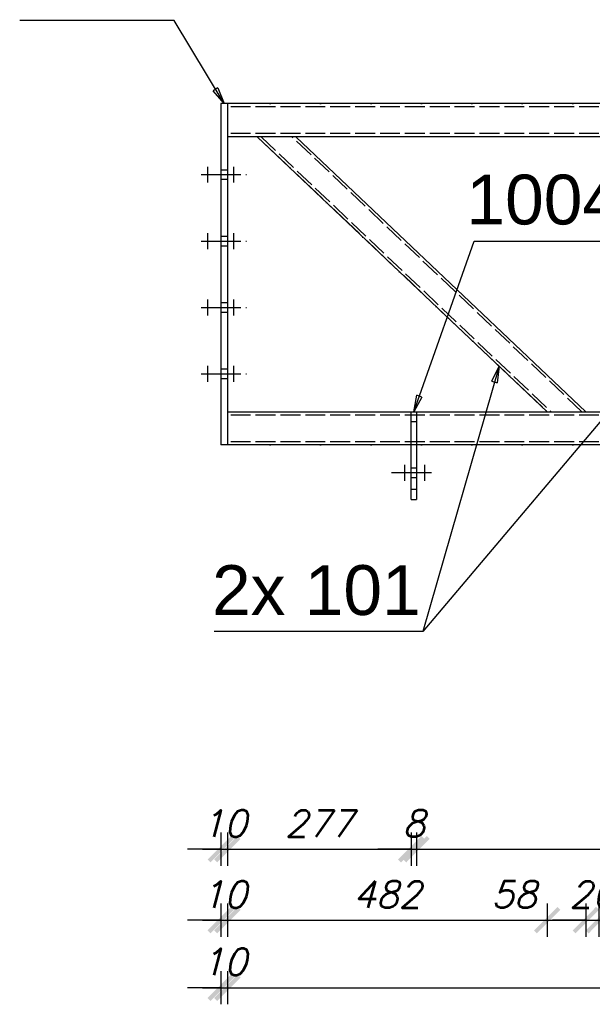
# Model space of a CAD drawing. Header units: millimetres. Extents: x 1814 to 94182, y 11562 to 49454.
# Tile 511 of 656: x 30806 to 30893, y 20951 to 21100. Entities that reach past the tile are written whole.
import ezdxf

# ---------------------------------------------------------------- set-up
doc = ezdxf.new("R2010")
doc.units = ezdxf.units.MM
doc.linetypes.add('ACAD_ISO02W100', pattern=[15, 12, -3])
doc.linetypes.add('ACAD_ISO04W100', pattern=[30, 24, -3, 0, -3])
doc.layers.add('wymiar', color=135, linetype='Continuous', lineweight=9)
doc.styles.add('ARIAL', font='arial.ttf')
doc.styles.add('WYMIARY', font='simplex.shx', dxfattribs={"oblique": 15})
doc.dimstyles.new('1-25', dxfattribs={"dimscale": 25, "dimtxt": 0.16, "dimasz": 0.2, "dimexe": 0.1, "dimexo": 0.1, "dimgap": 0.075, "dimtad": 1, "dimdec": 0, "dimlfac": 10, "dimrnd": 0.01, "dimzin": 9, "dimtxsty": 'WYMIARY', "dimblk": 'ARCHTICK', "dimcen": 0.2, "dimdle": 0.15, "dimadec": 1, "dimazin": 1, "dimtfac": 1, "dimtdec": 0, "dimtix": 1, "dimtmove": 2, "dimatfit": 3, "dimldrblk": 'ARCHTICK', "dimfxl": 0, "dimarcsym": 0})

# ---------------------------------------------------------------- blocks, each defined once
blk = doc.blocks.new('_ARCHTICK')
at = {"color": 0, "linetype": 'ByBlock', "lineweight": -2}
blk.add_solid([(0.398, 0.309), (0.309, 0.398), (-0.309, -0.398), (-0.398, -0.309)], dxfattribs=at)
blk = doc.blocks.new('*D3074')
at = {"layer": 'Defpoints', "color": 0}
for p in [(30836.75, 21035.53), (30837.75, 21035.53), (30837.75, 20974.67)]:
    blk.add_point(p, dxfattribs=at)
at = {"layer": 'wymiar', "color": 0, "lineweight": -2}
for p, q in [((30836.75, 20977.17), (30836.75, 20972.17)), ((30837.75, 20977.17), (30837.75, 20972.17)), ((30836.75, 20974.67), (30831.75, 20974.67)), ((30836.75, 20974.67), (30837.75, 20974.67)), ((30837.75, 20974.67), (30842.75, 20974.67))]:
    blk.add_line(p, q, dxfattribs=at)
at = {"layer": 'wymiar', "color": 0, "lineweight": -2, "xscale": 5, "yscale": 5, "zscale": 5}
blk.add_blockref('_ARCHTICK', (30836.75, 20974.67), dxfattribs=at)
at = {"layer": 'wymiar', "color": 0, "lineweight": -2, "xscale": 5, "yscale": 5, "zscale": 5, "rotation": 180}
blk.add_blockref('_ARCHTICK', (30837.75, 20974.67), dxfattribs=at)
at = {"layer": 'wymiar', "color": 0, "insert": (30837.25, 20978.54), "char_height": 4, "attachment_point": 5, "style": 'WYMIARY'}
blk.add_mtext('10', dxfattribs=at)
blk = doc.blocks.new('*D3075')
at = {"layer": 'Defpoints', "color": 0}
for p in [(30837.75, 21035.53), (30865.45, 21027.44), (30865.45, 20974.67)]:
    blk.add_point(p, dxfattribs=at)
at = {"layer": 'wymiar', "color": 0, "lineweight": -2}
for p, q in [((30837.75, 20977.17), (30837.75, 20972.17)), ((30865.45, 20977.17), (30865.45, 20972.17)), ((30834, 20974.67), (30869.2, 20974.67))]:
    blk.add_line(p, q, dxfattribs=at)
at = {"layer": 'wymiar', "color": 0, "lineweight": -2, "xscale": 5, "yscale": 5, "zscale": 5, "rotation": 180}
blk.add_blockref('_ARCHTICK', (30837.75, 20974.67), dxfattribs=at)
at = {"layer": 'wymiar', "color": 0, "lineweight": -2, "xscale": 5, "yscale": 5, "zscale": 5}
blk.add_blockref('_ARCHTICK', (30865.45, 20974.67), dxfattribs=at)
at = {"layer": 'wymiar', "color": 0, "insert": (30851.6, 20978.54), "char_height": 4, "attachment_point": 5, "style": 'WYMIARY'}
blk.add_mtext('277', dxfattribs=at)
blk = doc.blocks.new('*D3070')
at = {"layer": 'Defpoints', "color": 0}
for p in [(30865.45, 21027.44), (30866.25, 21027.33), (30866.25, 20974.67)]:
    blk.add_point(p, dxfattribs=at)
at = {"layer": 'wymiar', "color": 0, "lineweight": -2}
for p, q in [((30865.45, 20977.17), (30865.45, 20972.17)), ((30866.25, 20977.17), (30866.25, 20972.17)), ((30865.45, 20974.67), (30860.45, 20974.67)), ((30865.45, 20974.67), (30866.25, 20974.67)), ((30866.25, 20974.67), (30871.25, 20974.67))]:
    blk.add_line(p, q, dxfattribs=at)
at = {"layer": 'wymiar', "color": 0, "lineweight": -2, "xscale": 5, "yscale": 5, "zscale": 5}
blk.add_blockref('_ARCHTICK', (30865.45, 20974.67), dxfattribs=at)
at = {"layer": 'wymiar', "color": 0, "lineweight": -2, "xscale": 5, "yscale": 5, "zscale": 5, "rotation": 180}
blk.add_blockref('_ARCHTICK', (30866.25, 20974.67), dxfattribs=at)
at = {"layer": 'wymiar', "color": 0, "insert": (30865.85, 20978.54), "char_height": 4, "attachment_point": 5, "style": 'WYMIARY'}
blk.add_mtext('8', dxfattribs=at)
blk = doc.blocks.new('*D3071')
at = {"layer": 'Defpoints', "color": 0}
for p in [(30998.45, 21028.83), (30866.25, 21027.33), (30998.45, 20974.67)]:
    blk.add_point(p, dxfattribs=at)
at = {"layer": 'wymiar', "color": 0, "lineweight": -2}
for p, q in [((30866.25, 20977.17), (30866.25, 20972.17)), ((30998.45, 20977.17), (30998.45, 20972.17)), ((30862.5, 20974.67), (31002.2, 20974.67))]:
    blk.add_line(p, q, dxfattribs=at)
at = {"layer": 'wymiar', "color": 0, "lineweight": -2, "xscale": 5, "yscale": 5, "zscale": 5, "rotation": 180}
blk.add_blockref('_ARCHTICK', (30866.25, 20974.67), dxfattribs=at)
at = {"layer": 'wymiar', "color": 0, "lineweight": -2, "xscale": 5, "yscale": 5, "zscale": 5}
blk.add_blockref('_ARCHTICK', (30998.45, 20974.67), dxfattribs=at)
at = {"layer": 'wymiar', "color": 0, "insert": (30932.35, 20978.54), "char_height": 4, "attachment_point": 5, "style": 'WYMIARY'}
blk.add_mtext('1322', dxfattribs=at)
blk = doc.blocks.new('*D3097')
at = {"layer": 'Defpoints', "color": 0}
for p in [(30836.75, 21035.53), (30837.75, 21035.53), (30837.75, 20963.99)]:
    blk.add_point(p, dxfattribs=at)
at = {"layer": 'wymiar', "color": 0, "lineweight": -2}
for p, q in [((30836.75, 20966.49), (30836.75, 20961.49)), ((30837.75, 20966.49), (30837.75, 20961.49)), ((30836.75, 20963.99), (30831.75, 20963.99)), ((30836.75, 20963.99), (30837.75, 20963.99)), ((30837.75, 20963.99), (30842.75, 20963.99))]:
    blk.add_line(p, q, dxfattribs=at)
at = {"layer": 'wymiar', "color": 0, "lineweight": -2, "xscale": 5, "yscale": 5, "zscale": 5}
blk.add_blockref('_ARCHTICK', (30836.75, 20963.99), dxfattribs=at)
at = {"layer": 'wymiar', "color": 0, "lineweight": -2, "xscale": 5, "yscale": 5, "zscale": 5, "rotation": 180}
blk.add_blockref('_ARCHTICK', (30837.75, 20963.99), dxfattribs=at)
at = {"layer": 'wymiar', "color": 0, "insert": (30837.25, 20967.86), "char_height": 4, "attachment_point": 5, "style": 'WYMIARY'}
blk.add_mtext('10', dxfattribs=at)
blk = doc.blocks.new('*D3098')
at = {"layer": 'Defpoints', "color": 0}
for p in [(30885.95, 21040.53), (30837.75, 21035.53), (30885.95, 20963.99)]:
    blk.add_point(p, dxfattribs=at)
at = {"layer": 'wymiar', "color": 0, "lineweight": -2}
for p, q in [((30837.75, 20966.49), (30837.75, 20961.49)), ((30885.95, 20966.49), (30885.95, 20961.49)), ((30834, 20963.99), (30889.7, 20963.99))]:
    blk.add_line(p, q, dxfattribs=at)
at = {"layer": 'wymiar', "color": 0, "lineweight": -2, "xscale": 5, "yscale": 5, "zscale": 5, "rotation": 180}
blk.add_blockref('_ARCHTICK', (30837.75, 20963.99), dxfattribs=at)
at = {"layer": 'wymiar', "color": 0, "lineweight": -2, "xscale": 5, "yscale": 5, "zscale": 5}
blk.add_blockref('_ARCHTICK', (30885.95, 20963.99), dxfattribs=at)
at = {"layer": 'wymiar', "color": 0, "insert": (30861.85, 20967.86), "char_height": 4, "attachment_point": 5, "style": 'WYMIARY'}
blk.add_mtext('482', dxfattribs=at)
blk = doc.blocks.new('*D3099')
at = {"layer": 'Defpoints', "color": 0}
for p in [(30885.95, 21040.53), (30891.77, 21040.53), (30891.77, 20963.99)]:
    blk.add_point(p, dxfattribs=at)
at = {"layer": 'wymiar', "color": 0, "lineweight": -2}
for p, q in [((30885.95, 20966.49), (30885.95, 20961.49)), ((30891.77, 20966.49), (30891.77, 20961.49)), ((30882.2, 20963.99), (30895.52, 20963.99))]:
    blk.add_line(p, q, dxfattribs=at)
at = {"layer": 'wymiar', "color": 0, "lineweight": -2, "xscale": 5, "yscale": 5, "zscale": 5, "rotation": 180}
blk.add_blockref('_ARCHTICK', (30885.95, 20963.99), dxfattribs=at)
at = {"layer": 'wymiar', "color": 0, "lineweight": -2, "xscale": 5, "yscale": 5, "zscale": 5}
blk.add_blockref('_ARCHTICK', (30891.77, 20963.99), dxfattribs=at)
at = {"layer": 'wymiar', "color": 0, "insert": (30880.95, 20967.86), "char_height": 4, "attachment_point": 5, "style": 'WYMIARY'}
blk.add_mtext('58', dxfattribs=at)
blk = doc.blocks.new('*D3100')
at = {"layer": 'Defpoints', "color": 0}
for p in [(30891.77, 21040.53), (30893.74, 21040.53), (30893.74, 20963.99)]:
    blk.add_point(p, dxfattribs=at)
at = {"layer": 'wymiar', "color": 0, "lineweight": -2}
for p, q in [((30891.77, 20966.49), (30891.77, 20961.49)), ((30893.74, 20966.49), (30893.74, 20961.49)), ((30891.77, 20963.99), (30886.77, 20963.99)), ((30891.77, 20963.99), (30893.74, 20963.99)), ((30893.74, 20963.99), (30898.74, 20963.99))]:
    blk.add_line(p, q, dxfattribs=at)
at = {"layer": 'wymiar', "color": 0, "lineweight": -2, "xscale": 5, "yscale": 5, "zscale": 5}
blk.add_blockref('_ARCHTICK', (30891.77, 20963.99), dxfattribs=at)
at = {"layer": 'wymiar', "color": 0, "lineweight": -2, "xscale": 5, "yscale": 5, "zscale": 5, "rotation": 180}
blk.add_blockref('_ARCHTICK', (30893.74, 20963.99), dxfattribs=at)
at = {"layer": 'wymiar', "color": 0, "insert": (30892.75, 20967.86), "char_height": 4, "attachment_point": 5, "style": 'WYMIARY'}
blk.add_mtext('20', dxfattribs=at)
blk = doc.blocks.new('*D3101')
at = {"layer": 'Defpoints', "color": 0}
for p in [(30893.74, 21040.53), (30899.55, 21040.53), (30899.55, 20963.99)]:
    blk.add_point(p, dxfattribs=at)
at = {"layer": 'wymiar', "color": 0, "lineweight": -2}
for p, q in [((30893.74, 20966.49), (30893.74, 20961.49)), ((30899.55, 20966.49), (30899.55, 20961.49)), ((30889.99, 20963.99), (30903.3, 20963.99))]:
    blk.add_line(p, q, dxfattribs=at)
at = {"layer": 'wymiar', "color": 0, "lineweight": -2, "xscale": 5, "yscale": 5, "zscale": 5, "rotation": 180}
blk.add_blockref('_ARCHTICK', (30893.74, 20963.99), dxfattribs=at)
at = {"layer": 'wymiar', "color": 0, "lineweight": -2, "xscale": 5, "yscale": 5, "zscale": 5}
blk.add_blockref('_ARCHTICK', (30899.55, 20963.99), dxfattribs=at)
at = {"layer": 'wymiar', "color": 0, "insert": (30905.96, 20967.86), "char_height": 4, "attachment_point": 5, "style": 'WYMIARY'}
blk.add_mtext('58', dxfattribs=at)
blk = doc.blocks.new('*D3139')
at = {"layer": 'Defpoints', "color": 0}
for p in [(30837.75, 21148.01), (30836.75, 21086.93), (30837.75, 21086.43)]:
    blk.add_point(p, dxfattribs=at)
at = {"layer": 'wymiar', "color": 0, "lineweight": -2}
for p, q in [((30836.75, 21145.51), (30836.75, 21150.51)), ((30837.75, 21145.51), (30837.75, 21150.51)), ((30836.75, 21148.01), (30831.75, 21148.01)), ((30836.75, 21148.01), (30837.75, 21148.01)), ((30837.75, 21148.01), (30842.75, 21148.01))]:
    blk.add_line(p, q, dxfattribs=at)
at = {"layer": 'wymiar', "color": 0, "lineweight": -2, "xscale": 5, "yscale": 5, "zscale": 5}
blk.add_blockref('_ARCHTICK', (30836.75, 21148.01), dxfattribs=at)
at = {"layer": 'wymiar', "color": 0, "lineweight": -2, "xscale": 5, "yscale": 5, "zscale": 5, "rotation": 180}
blk.add_blockref('_ARCHTICK', (30837.75, 21148.01), dxfattribs=at)
at = {"layer": 'wymiar', "color": 0, "insert": (30837.25, 21151.88), "char_height": 4, "attachment_point": 5, "style": 'WYMIARY'}
blk.add_mtext('10', dxfattribs=at)
blk = doc.blocks.new('*D3140')
at = {"layer": 'Defpoints', "color": 0}
for p in [(30947.95, 21148.01), (30837.75, 21086.43), (30947.95, 21084.29)]:
    blk.add_point(p, dxfattribs=at)
at = {"layer": 'wymiar', "color": 0, "lineweight": -2}
for p, q in [((30837.75, 21145.51), (30837.75, 21150.51)), ((30947.95, 21145.51), (30947.95, 21150.51)), ((30834, 21148.01), (30951.7, 21148.01))]:
    blk.add_line(p, q, dxfattribs=at)
at = {"layer": 'wymiar', "color": 0, "lineweight": -2, "xscale": 5, "yscale": 5, "zscale": 5, "rotation": 180}
blk.add_blockref('_ARCHTICK', (30837.75, 21148.01), dxfattribs=at)
at = {"layer": 'wymiar', "color": 0, "lineweight": -2, "xscale": 5, "yscale": 5, "zscale": 5}
blk.add_blockref('_ARCHTICK', (30947.95, 21148.01), dxfattribs=at)
at = {"layer": 'wymiar', "color": 0, "insert": (30892.85, 21151.88), "char_height": 4, "attachment_point": 5, "style": 'WYMIARY'}
blk.add_mtext('1102', dxfattribs=at)
blk = doc.blocks.new('*D3150')
at = {"layer": 'Defpoints', "color": 0}
for p in [(30837.75, 21157.37), (30836.75, 21086.93), (30837.75, 21086.93)]:
    blk.add_point(p, dxfattribs=at)
at = {"layer": 'wymiar', "color": 0, "lineweight": -2}
for p, q in [((30836.75, 21154.87), (30836.75, 21159.87)), ((30837.75, 21154.87), (30837.75, 21159.87)), ((30836.75, 21157.37), (30831.75, 21157.37)), ((30836.75, 21157.37), (30837.75, 21157.37)), ((30837.75, 21157.37), (30842.75, 21157.37))]:
    blk.add_line(p, q, dxfattribs=at)
at = {"layer": 'wymiar', "color": 0, "lineweight": -2, "xscale": 5, "yscale": 5, "zscale": 5}
blk.add_blockref('_ARCHTICK', (30836.75, 21157.37), dxfattribs=at)
at = {"layer": 'wymiar', "color": 0, "lineweight": -2, "xscale": 5, "yscale": 5, "zscale": 5, "rotation": 180}
blk.add_blockref('_ARCHTICK', (30837.75, 21157.37), dxfattribs=at)
at = {"layer": 'wymiar', "color": 0, "insert": (30830.15, 21161.24), "char_height": 4, "attachment_point": 5, "style": 'WYMIARY'}
blk.add_mtext('10', dxfattribs=at)
blk = doc.blocks.new('*D3151')
at = {"layer": 'Defpoints', "color": 0}
for p in [(30842.25, 21157.37), (30837.75, 21086.93), (30842.25, 21081.93)]:
    blk.add_point(p, dxfattribs=at)
at = {"layer": 'wymiar', "color": 0, "lineweight": -2}
for p, q in [((30837.75, 21154.87), (30837.75, 21159.87)), ((30842.25, 21154.87), (30842.25, 21159.87)), ((30837.75, 21157.37), (30832.75, 21157.37)), ((30837.75, 21157.37), (30842.25, 21157.37)), ((30842.25, 21157.37), (30847.25, 21157.37))]:
    blk.add_line(p, q, dxfattribs=at)
at = {"layer": 'wymiar', "color": 0, "lineweight": -2, "xscale": 5, "yscale": 5, "zscale": 5}
blk.add_blockref('_ARCHTICK', (30837.75, 21157.37), dxfattribs=at)
at = {"layer": 'wymiar', "color": 0, "lineweight": -2, "xscale": 5, "yscale": 5, "zscale": 5, "rotation": 180}
blk.add_blockref('_ARCHTICK', (30842.25, 21157.37), dxfattribs=at)
at = {"layer": 'wymiar', "color": 0, "insert": (30840, 21161.24), "char_height": 4, "attachment_point": 5, "style": 'WYMIARY'}
blk.add_mtext('45', dxfattribs=at)
blk = doc.blocks.new('*D3152')
at = {"layer": 'Defpoints', "color": 0}
for p in [(30848.07, 21157.37), (30842.25, 21081.93), (30848.07, 21081.93)]:
    blk.add_point(p, dxfattribs=at)
at = {"layer": 'wymiar', "color": 0, "lineweight": -2}
for p, q in [((30842.25, 21154.87), (30842.25, 21159.87)), ((30848.07, 21154.87), (30848.07, 21159.87)), ((30838.5, 21157.37), (30851.82, 21157.37))]:
    blk.add_line(p, q, dxfattribs=at)
at = {"layer": 'wymiar', "color": 0, "lineweight": -2, "xscale": 5, "yscale": 5, "zscale": 5, "rotation": 180}
blk.add_blockref('_ARCHTICK', (30842.25, 21157.37), dxfattribs=at)
at = {"layer": 'wymiar', "color": 0, "lineweight": -2, "xscale": 5, "yscale": 5, "zscale": 5}
blk.add_blockref('_ARCHTICK', (30848.07, 21157.37), dxfattribs=at)
at = {"layer": 'wymiar', "color": 0, "insert": (30855.49, 21161.24), "char_height": 4, "attachment_point": 5, "style": 'WYMIARY'}
blk.add_mtext('58', dxfattribs=at)
blk = doc.blocks.new('*D3153')
at = {"layer": 'Defpoints', "color": 0}
for p in [(30937.44, 21157.37), (30848.07, 21081.93), (30937.44, 21081.93)]:
    blk.add_point(p, dxfattribs=at)
at = {"layer": 'wymiar', "color": 0, "lineweight": -2}
for p, q in [((30848.07, 21154.87), (30848.07, 21159.87)), ((30937.44, 21154.87), (30937.44, 21159.87)), ((30844.32, 21157.37), (30941.19, 21157.37))]:
    blk.add_line(p, q, dxfattribs=at)
at = {"layer": 'wymiar', "color": 0, "lineweight": -2, "xscale": 5, "yscale": 5, "zscale": 5, "rotation": 180}
blk.add_blockref('_ARCHTICK', (30848.07, 21157.37), dxfattribs=at)
at = {"layer": 'wymiar', "color": 0, "lineweight": -2, "xscale": 5, "yscale": 5, "zscale": 5}
blk.add_blockref('_ARCHTICK', (30937.44, 21157.37), dxfattribs=at)
at = {"layer": 'wymiar', "color": 0, "insert": (30892.75, 21161.24), "char_height": 4, "attachment_point": 5, "style": 'WYMIARY'}
blk.add_mtext('894', dxfattribs=at)
blk = doc.blocks.new('*D3161')
at = {"layer": 'Defpoints', "color": 0}
for p in [(30836.75, 21035.53), (30837.75, 21035.53), (30837.75, 20953.82)]:
    blk.add_point(p, dxfattribs=at)
at = {"layer": 'wymiar', "color": 0, "lineweight": -2}
for p, q in [((30836.75, 20956.32), (30836.75, 20951.32)), ((30837.75, 20956.32), (30837.75, 20951.32)), ((30836.75, 20953.82), (30831.75, 20953.82)), ((30836.75, 20953.82), (30837.75, 20953.82)), ((30837.75, 20953.82), (30842.75, 20953.82))]:
    blk.add_line(p, q, dxfattribs=at)
at = {"layer": 'wymiar', "color": 0, "lineweight": -2, "xscale": 5, "yscale": 5, "zscale": 5}
blk.add_blockref('_ARCHTICK', (30836.75, 20953.82), dxfattribs=at)
at = {"layer": 'wymiar', "color": 0, "lineweight": -2, "xscale": 5, "yscale": 5, "zscale": 5, "rotation": 180}
blk.add_blockref('_ARCHTICK', (30837.75, 20953.82), dxfattribs=at)
at = {"layer": 'wymiar', "color": 0, "insert": (30837.25, 20957.7), "char_height": 4, "attachment_point": 5, "style": 'WYMIARY'}
blk.add_mtext('10', dxfattribs=at)
blk = doc.blocks.new('*D3081')
at = {"layer": 'Defpoints', "color": 0}
for p in [(30837.75, 21035.53), (31823.75, 21035.53), (31823.75, 20953.82)]:
    blk.add_point(p, dxfattribs=at)
at = {"layer": 'wymiar', "color": 0, "lineweight": -2}
for p, q in [((30837.75, 20956.32), (30837.75, 20951.32)), ((31823.75, 20956.32), (31823.75, 20951.32)), ((30834, 20953.82), (31827.5, 20953.82))]:
    blk.add_line(p, q, dxfattribs=at)
at = {"layer": 'wymiar', "color": 0, "lineweight": -2, "xscale": 5, "yscale": 5, "zscale": 5, "rotation": 180}
blk.add_blockref('_ARCHTICK', (30837.75, 20953.82), dxfattribs=at)
at = {"layer": 'wymiar', "color": 0, "lineweight": -2, "xscale": 5, "yscale": 5, "zscale": 5}
blk.add_blockref('_ARCHTICK', (31823.75, 20953.82), dxfattribs=at)
at = {"layer": 'wymiar', "color": 0, "insert": (31330.75, 20957.7), "char_height": 4, "attachment_point": 5, "style": 'WYMIARY'}
blk.add_mtext('9860', dxfattribs=at)
blk = doc.blocks.new('*D3083')
at = {"layer": 'Defpoints', "color": 0}
for p in [(30837.75, 21086.93), (30948.77, 21085.64), (30969.72, 21085.64)]:
    blk.add_point(p, dxfattribs=at)
at = {"layer": 'wymiar', "color": 0, "lineweight": -2}
for p, q in [((30969.72, 21086.93), (30969.72, 21091.93)), ((30967.22, 21086.93), (30972.22, 21086.93)), ((30969.72, 21086.93), (30969.72, 21085.64)), ((30967.22, 21085.64), (30972.22, 21085.64)), ((30969.72, 21085.64), (30969.72, 21080.64))]:
    blk.add_line(p, q, dxfattribs=at)
at = {"layer": 'wymiar', "color": 0, "lineweight": -2, "xscale": 5, "yscale": 5, "zscale": 5}
for p, rotation in [((30969.72, 21086.93), 270), ((30969.72, 21085.64), 90)]:
    blk.add_blockref('_ARCHTICK', p, dxfattribs=dict(at, rotation=rotation))
at = {"layer": 'wymiar', "color": 0, "insert": (30965.84, 21092.22), "char_height": 4, "attachment_point": 5, "rotation": 90, "style": 'WYMIARY'}
blk.add_mtext('13', dxfattribs=at)
blk = doc.blocks.new('*D3138')
at = {"layer": 'Defpoints', "color": 0}
for p in [(30947.91, 21082.66), (30837.75, 21081.93), (30945.97, 21081.93), (30947.83, 21078.66), (30933.65, 21073.83)]:
    blk.add_point(p, dxfattribs=at)
at = {"layer": 'wymiar', "color": 0, "lineweight": -2}
blk.add_line((30947.62, 21068.04), (30947.52, 21063.04), dxfattribs=at)
blk.add_arc((30947.9, 21081.93), 16.39, 180, 268.8542, dxfattribs=at)
at = {"layer": 'wymiar', "color": 0, "lineweight": -2, "xscale": 5, "yscale": 5, "zscale": 5}
for p, rotation in [((30931.51, 21081.93), 89.99999999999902), ((30947.57, 21065.54), 358.8542341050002)]:
    blk.add_blockref('_ARCHTICK', p, dxfattribs=dict(at, rotation=rotation))
at = {"layer": 'wymiar', "color": 0, "insert": (30939.23, 21073.43), "char_height": 4, "attachment_point": 5, "rotation": 314.4271, "style": 'WYMIARY'}
blk.add_mtext('88,9°', dxfattribs=at)

msp = doc.modelspace()

# ---------------------------------------------------------------- linework, layer by layer
at = {"color": 0, "linetype": 'ByBlock', "lineweight": -2}
for p, q in [((30836.324, 21089.287, -12704.314), (30835.61, 21088.858, -12704.314)), ((30837.253, 21086.929, -12704.314), (30835.61, 21088.858, -12704.314)), ((30836.324, 21089.287, -12704.314), (30837.253, 21086.929, -12704.314)), ((30877.603, 21045.119, -12709.814), (30878.694, 21047.406, -12709.814)), ((30878.694, 21047.406, -12709.814), (30878.403, 21044.888, -12709.814)), ((30877.603, 21045.119, -12709.814), (30878.403, 21044.888, -12709.814)), ((30865.854, 21040.529, -12699.314), (30866.293, 21043.025, -12699.314)), ((30867.079, 21042.748, -12699.314), (30865.854, 21040.529, -12699.314)), ((30867.079, 21042.748, -12699.314), (30866.293, 21043.025, -12699.314))]:
    msp.add_line(p, q, dxfattribs=at)
at = {"color": 145, "linetype": 'Continuous', "ltscale": 0.25}
for p, q in [((30837.753, 21086.929), (30836.753, 21086.929)), ((30836.753, 21086.929), (30836.753, 21035.529)), ((30837.753, 21086.929), (30837.753, 21035.529)), ((31823.753, 21086.929), (30837.753, 21086.929)), ((30945.968, 21081.929), (30837.753, 21081.929)), ((30842.253, 21081.929), (30885.953, 21040.529)), ((30891.769, 21040.529), (30848.07, 21081.929)), ((30837.753, 21040.529), (30865.454, 21040.529)), ((30865.454, 21040.529), (30866.254, 21040.529)), ((30865.454, 21040.414), (30865.454, 21040.529)), ((30865.454, 21040.089), (30865.454, 21040.414)), ((30865.454, 21039.603), (30865.454, 21040.089)), ((30865.454, 21039.029), (30865.454, 21039.603)), ((30866.254, 21040.529), (30998.454, 21040.529)), ((30866.254, 21040.529), (30866.254, 21040.414)), ((30866.254, 21040.414), (30866.254, 21040.089)), ((30866.254, 21040.089), (30866.254, 21039.603)), ((30866.254, 21039.603), (30866.254, 21039.029)), ((30866.254, 21039.029), (30865.454, 21039.029)), ((30865.454, 21028.829), (30865.454, 21039.029)), ((30866.254, 21039.029), (30866.254, 21031.329)), ((30837.753, 21035.529), (30836.753, 21035.529)), ((30865.454, 21035.529), (30837.753, 21035.529)), ((30998.454, 21035.529), (30866.254, 21035.529)), ((30866.254, 21031.329), (30866.254, 21028.829)), ((30866.254, 21028.829), (30865.454, 21028.829)), ((30865.454, 21028.255), (30865.454, 21028.829)), ((30865.454, 21027.768), (30865.454, 21028.255)), ((30865.454, 21027.443), (30865.454, 21027.768)), ((30866.254, 21028.829), (30866.254, 21028.255)), ((30866.254, 21028.255), (30866.254, 21027.768)), ((30866.254, 21027.768), (30866.254, 21027.443)), ((30865.454, 21027.329), (30865.454, 21027.443)), ((30865.454, 21027.329), (30866.254, 21027.329)), ((30866.254, 21027.443), (30866.254, 21027.329))]:
    msp.add_line(p, q, dxfattribs=at)
at = {"color": 10, "linetype": 'ACAD_ISO04W100', "ltscale": 0.25}
for p, q in [((31823.753, 21086.929), (30837.753, 21086.929)), ((30842.253, 21081.929), (30885.953, 21040.529)), ((30834.801, 21075.029), (30834.801, 21077.429)), ((30838.706, 21075.029), (30838.706, 21077.429)), ((30833.801, 21076.229), (30841.206, 21076.229)), ((30834.801, 21076.229), (30834.801, 21076.229)), ((30838.706, 21076.229), (30838.706, 21076.229)), ((30833.801, 21066.229), (30841.206, 21066.229)), ((30834.801, 21065.029), (30834.801, 21067.429)), ((30834.801, 21066.229), (30834.801, 21066.229)), ((30838.706, 21065.029), (30838.706, 21067.429)), ((30838.706, 21066.229), (30838.706, 21066.229)), ((30834.801, 21055.029), (30834.801, 21057.429)), ((30838.706, 21055.029), (30838.706, 21057.429)), ((30833.801, 21056.229), (30841.206, 21056.229)), ((30834.801, 21056.229), (30834.801, 21056.229)), ((30838.706, 21056.229), (30838.706, 21056.229)), ((30834.801, 21045.029), (30834.801, 21047.429)), ((30838.706, 21045.029), (30838.706, 21047.429)), ((30833.801, 21046.229), (30841.206, 21046.229)), ((30834.801, 21046.229), (30834.801, 21046.229)), ((30838.706, 21046.229), (30838.706, 21046.229)), ((31823.753, 21035.529), (30837.753, 21035.529)), ((30864.502, 21030.129), (30864.502, 21032.529)), ((30867.506, 21030.129), (30867.506, 21032.529)), ((30868.506, 21031.329), (30862.101, 21031.329)), ((30864.502, 21031.329), (30864.502, 21031.329)), ((30867.506, 21031.329), (30867.506, 21031.329))]:
    msp.add_line(p, q, dxfattribs=at)
at = {"color": 84, "linetype": 'ACAD_ISO02W100', "ltscale": 0.25}
for p, q in [((31823.753, 21086.429), (30837.753, 21086.429)), ((31823.753, 21082.429), (30837.753, 21082.429)), ((30842.835, 21081.929), (30886.535, 21040.529)), ((30891.188, 21040.529), (30847.488, 21081.929)), ((30837.753, 21076.929), (30836.753, 21076.929)), ((30836.753, 21075.529), (30837.753, 21075.529)), ((30837.753, 21066.929), (30836.753, 21066.929)), ((30836.753, 21065.529), (30837.753, 21065.529)), ((30837.753, 21056.929), (30836.753, 21056.929)), ((30836.753, 21055.529), (30837.753, 21055.529)), ((30837.753, 21046.929), (30836.753, 21046.929)), ((30836.753, 21045.529), (30837.753, 21045.529)), ((31823.753, 21040.029), (30837.753, 21040.029)), ((31823.753, 21036.029), (30837.753, 21036.029)), ((30866.254, 21035.529), (30865.454, 21035.529)), ((30866.254, 21032.029), (30865.454, 21032.029)), ((30865.454, 21030.629), (30866.254, 21030.629))]:
    msp.add_line(p, q, dxfattribs=at)
at = {"color": 7}
msp.add_line((30878.694, 21047.406), (30867.2, 21007.434), dxfattribs=at)
for points in [[(30837.253, 21086.929), (30829.753, 21099.429), (30806.445, 21099.429)], [(30865.854, 21040.529), (30874.92, 21066.229), (30898.228, 21066.229)], [(30900.997, 21047.406), (30867.2, 21007.434), (30835.742, 21007.434)]]:
    msp.add_lwpolyline(points, dxfattribs=at)

# ---------------------------------------------------------------- texts
at = {"color": 7, "style": 'ARIAL'}
for s, p in [('1004', (30873.779, 21068.729)), ('2x 101', (30835.435, 21009.934))]:
    msp.add_text(s, height=7.5, dxfattribs=at).set_placement(p)

# ---------------------------------------------------------------- dimensions: what is measured, and where the dimension line sits
at = {"layer": 'wymiar'}
for base, p1, p2, picture, middle in [((30837.753, 21157.369), (30836.753, 21086.929), (30837.753, 21086.929), '*D3150', (30830.15, 21161.244)), ((30848.07, 21157.369), (30842.253, 21081.929), (30848.07, 21081.929), '*D3152', (30855.486, 21161.244)), ((30891.769, 20963.988), (30885.953, 21040.529), (30891.769, 21040.529), '*D3099', (30880.946, 20967.863)), ((30899.553, 20963.988), (30893.737, 21040.529), (30899.553, 21040.529), '*D3101', (30905.957, 20967.863))]:
    dim = msp.add_linear_dim(base=base, p1=p1, p2=p2, dimstyle='1-25', dxfattribs=at)
    dim.commit()
    dim.dimension.update_dxf_attribs({"geometry": picture, "text_midpoint": middle, "dimtype": 160})
for base, p1, p2, picture, middle in [((30842.253, 21157.369), (30837.753, 21086.929), (30842.253, 21081.929), '*D3151', (30840.003, 21161.244)), ((30937.437, 21157.369), (30848.07, 21081.929), (30937.437, 21081.929), '*D3153', (30892.753, 21161.244)), ((30837.753, 21148.005), (30836.753, 21086.929), (30837.753, 21086.429), '*D3139', (30837.253, 21151.88)), ((30947.946, 21148.005), (30837.753, 21086.429), (30947.946, 21084.291), '*D3140', (30892.85, 21151.88)), ((30885.953, 20963.988), (30837.753, 21035.529), (30885.953, 21040.529), '*D3098', (30861.853, 20967.863)), ((30893.737, 20963.988), (30891.769, 21040.529), (30893.737, 21040.529), '*D3100', (30892.753, 20967.863)), ((30837.753, 20974.666), (30836.753, 21035.529), (30837.753, 21035.529), '*D3074', (30837.253, 20978.541)), ((30837.753, 20963.988), (30836.753, 21035.529), (30837.753, 21035.529), '*D3097', (30837.253, 20967.863)), ((30837.753, 20953.821), (30836.753, 21035.529), (30837.753, 21035.529), '*D3161', (30837.253, 20957.696)), ((30865.454, 20974.666), (30837.753, 21035.529), (30865.454, 21027.443), '*D3075', (30851.604, 20978.541)), ((31823.753, 20953.821), (30837.753, 21035.529), (31823.753, 21035.529), '*D3081', (31330.753, 20957.696)), ((30998.454, 20974.666), (30866.254, 21027.329), (30998.454, 21028.829), '*D3071', (30932.354, 20978.541)), ((30866.254, 20974.666), (30865.454, 21027.443), (30866.254, 21027.329), '*D3070', (30865.854, 20978.541))]:
    dim = msp.add_linear_dim(base=base, p1=p1, p2=p2, dimstyle='1-25', dxfattribs=at)
    dim.commit()
    dim.dimension.update_dxf_attribs({"geometry": picture, "text_midpoint": middle})
dim = msp.add_linear_dim(base=(30969.718, 21085.64), p1=(30837.753, 21086.929), p2=(30948.773, 21085.64), angle=90, dimstyle='1-25', dxfattribs=at)
dim.commit()
dim.dimension.update_dxf_attribs({"geometry": '*D3083', "text_midpoint": (30965.843, 21092.219), "dimtype": 160})
dim = msp.add_angular_dim_2l(base=(30933.647, 21073.827), line1=((30945.968, 21081.929), (30837.753, 21081.929)), line2=((30947.833, 21078.658), (30947.913, 21082.657)), dimstyle='1-25', dxfattribs=at)
dim.commit()
dim.dimension.update_dxf_attribs({"geometry": '*D3138', "text_midpoint": (30939.231, 21073.432)})

doc.saveas('drawing.dxf')
